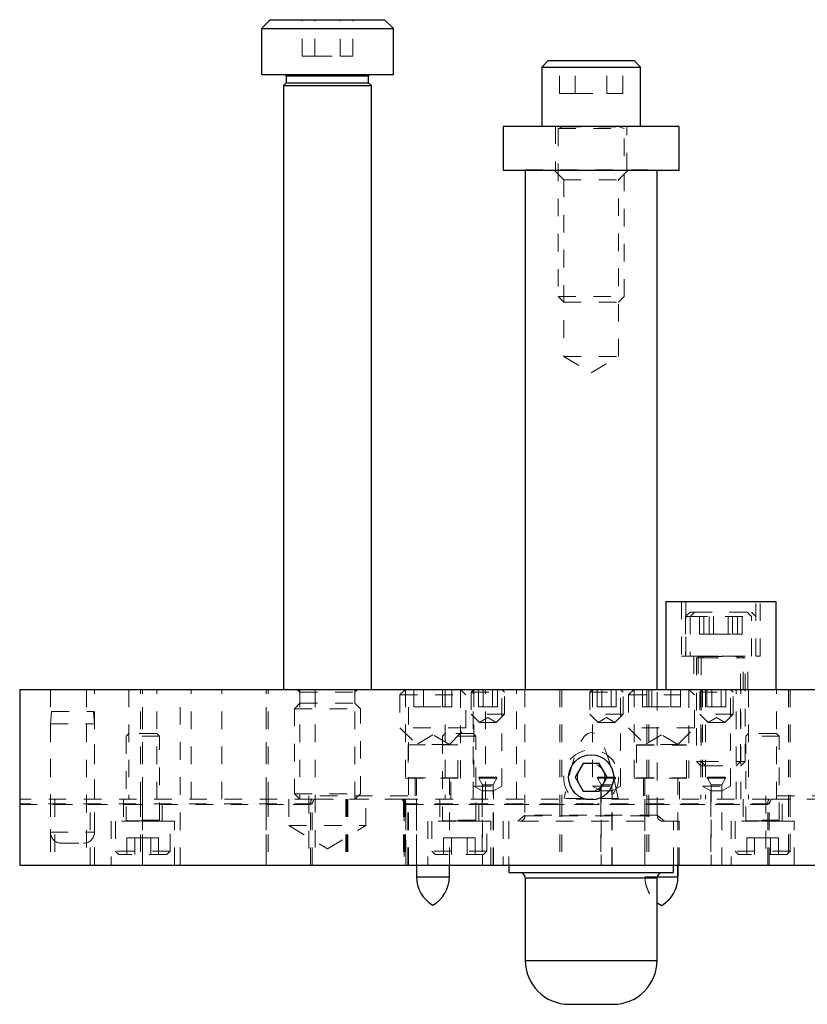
# Model space of a CAD drawing. Header units: inches. Extents: x 1802 to 2468, y -208 to -72.
# Tile 527 of 595: x 2281.78 to 2286.26, y -103.45 to -97.84. Entities that reach past the tile are written whole.
import ezdxf

# ---------------------------------------------------------------- set-up
doc = ezdxf.new("R2010")
doc.units = ezdxf.units.IN
doc.header["$LTSCALE"] = 0.5
doc.header["$MEASUREMENT"] = 0
doc.linetypes.add('HIDDEN', pattern=[0.225, 0.15, -0.075])
for name, color, linetype in [('ST1-M-S', 193, 'Continuous'), ('ST2-M-S', 193, 'Continuous'), ('SVE-M-S', 8, 'Continuous')]:
    doc.layers.add(name, color=color, linetype=linetype)

msp = doc.modelspace()

# ---------------------------------------------------------------- linework, layer by layer
at = {"layer": 'ST1-M-S', "linetype": 'Continuous', "lineweight": 25}
for p, q in [((2281.7801, -101.65485), (2281.7801, -102.65485)), ((2281.7801, -101.65485), (2297.0301, -101.65485)), ((2281.7801, -102.65485), (2297.0301, -102.65485))]:
    msp.add_line(p, q, dxfattribs=at)
at = {"layer": 'ST1-M-S', "linetype": 'HIDDEN', "lineweight": 18}
for p, q in [((2281.9551, -101.65485), (2281.9551, -102.27985)), ((2282.16065, -101.65485), (2282.16065, -102.65485)), ((2282.2051, -102.27985), (2282.2051, -101.65485)), ((2282.4006, -101.65485), (2282.4006, -102.27985)), ((2282.4676, -102.27985), (2282.4676, -101.65485)), ((2282.4776, -102.27985), (2282.4776, -101.65485)), ((2282.4776, -102.65485), (2282.4776, -101.65485)), ((2282.5596, -102.27985), (2282.5596, -101.65485)), ((2282.69195, -102.65485), (2282.69195, -101.65485)), ((2282.7551, -102.27985), (2282.7551, -101.65485)), ((2282.9301, -102.27985), (2282.9301, -101.65485)), ((2282.9301, -102.27985), (2282.9301, -101.65485)), ((2283.1826, -102.27985), (2283.1826, -101.65485)), ((2283.1826, -102.65485), (2283.1826, -101.65485)), ((2283.1926, -102.27985), (2283.1926, -101.65485)), ((2283.37385, -101.65485), (2283.37385, -102.27985)), ((2283.46065, -101.65485), (2283.46065, -102.65485)), ((2283.68635, -102.27985), (2283.68635, -101.65485)), ((2283.97385, -101.65485), (2283.97385, -102.15985)), ((2283.99195, -102.65485), (2283.99195, -101.65485)), ((2284.2006, -101.65485), (2284.2006, -102.27985)), ((2284.28635, -102.15985), (2284.28635, -101.65485)), ((2284.3596, -102.27985), (2284.3596, -101.65485)), ((2284.3631, -101.65485), (2284.3631, -102.20485)), ((2284.4301, -102.27985), (2284.4301, -101.65485)), ((2284.4301, -102.27985), (2284.4301, -101.65485)), ((2284.5221, -102.20485), (2284.5221, -101.65485)), ((2284.6051, -102.27985), (2284.6051, -101.65485)), ((2284.65385, -101.65485), (2284.65385, -102.37008)), ((2284.8526, -101.65485), (2284.8526, -102.27985)), ((2284.8626, -101.65485), (2284.8626, -102.27985)), ((2284.8626, -101.65485), (2284.8626, -102.27985)), ((2284.8626, -101.65485), (2284.8626, -102.27985)), ((2284.8626, -101.65485), (2284.8626, -102.27985)), ((2285.0381, -101.65485), (2285.0381, -102.20485)), ((2285.1971, -102.20485), (2285.1971, -101.65485)), ((2285.27385, -101.65485), (2285.27385, -102.15985)), ((2285.3476, -101.65485), (2285.3476, -102.27985)), ((2285.3476, -101.65485), (2285.3476, -102.27985)), ((2285.3476, -101.65485), (2285.3476, -102.27985)), ((2285.3476, -101.65485), (2285.3476, -102.27985)), ((2285.3576, -101.65485), (2285.3576, -102.27985)), ((2285.40635, -102.37008), (2285.40635, -101.65485)), ((2285.58635, -102.15985), (2285.58635, -101.65485)), ((2285.6546, -101.65485), (2285.6546, -102.27985)), ((2285.6631, -101.65485), (2285.6631, -102.20485)), ((2285.6796, -101.65485), (2285.6796, -102.27985)), ((2285.8221, -102.20485), (2285.8221, -101.65485)), ((2285.8556, -102.27985), (2285.8556, -101.65485)), ((2285.8806, -102.27985), (2285.8806, -101.65485)), ((2285.9256, -101.65485), (2285.9256, -102.27985)), ((2286.0846, -102.27985), (2286.0846, -101.65485)), ((2286.1526, -101.65485), (2286.1526, -102.27985)), ((2286.1626, -101.65485), (2286.1626, -102.27985)), ((2286.1626, -101.65485), (2286.1626, -102.27985)), ((2286.1626, -101.65485), (2286.1626, -102.27985)), ((2286.1626, -101.65485), (2286.1626, -102.27985)), ((2285.0301, -102.02635), (2285.06162, -102.03154)), ((2283.97385, -102.15985), (2284.28635, -102.15985)), ((2284.02853, -102.15985), (2284.02853, -102.27985)), ((2284.23166, -102.27985), (2284.23166, -102.15985)), ((2285.27385, -102.15985), (2285.58635, -102.15985)), ((2285.32853, -102.15985), (2285.32853, -102.27985)), ((2285.53166, -102.27985), (2285.53166, -102.15985)), ((2284.3631, -102.20485), (2284.5221, -102.20485)), ((2284.3631, -102.20485), (2284.4111, -102.23256)), ((2284.4741, -102.23256), (2284.5221, -102.20485)), ((2285.0381, -102.20485), (2285.1971, -102.20485)), ((2285.0381, -102.20485), (2285.0861, -102.23256)), ((2285.1491, -102.23256), (2285.1971, -102.20485)), ((2285.6631, -102.20485), (2285.8221, -102.20485)), ((2285.6631, -102.20485), (2285.7111, -102.23256)), ((2285.7741, -102.23256), (2285.8221, -102.20485)), ((2283.44493, -102.27985), (2281.7801, -102.27985)), ((2281.9551, -102.27985), (2281.9551, -102.65485)), ((2281.9796, -102.27985), (2281.9796, -102.65485)), ((2282.1806, -102.65485), (2282.1806, -102.27985)), ((2282.2051, -102.65485), (2282.2051, -102.27985)), ((2282.3696, -102.27985), (2282.3696, -102.40485)), ((2282.4676, -102.27985), (2282.4676, -102.65485)), ((2282.4776, -102.27985), (2282.4776, -102.65485)), ((2282.5906, -102.40485), (2282.5906, -102.27985)), ((2283.1826, -102.27985), (2283.1826, -102.65485)), ((2283.1926, -102.27985), (2283.1926, -102.65485)), ((2283.31135, -102.27985), (2283.31135, -102.42985)), ((2283.9866, -102.25985), (2283.4236, -102.25985)), ((2283.4236, -102.25985), (2283.4236, -102.65485)), ((2283.96526, -102.27985), (2283.44493, -102.27985)), ((2283.95607, -102.27985), (2283.45413, -102.27985)), ((2283.63402, -102.27985), (2283.63402, -102.65485)), ((2283.63581, -102.27985), (2283.63581, -102.65485)), ((2283.63581, -102.27985), (2283.63581, -102.65485)), ((2283.63761, -102.27985), (2283.63761, -102.65485)), ((2283.64286, -102.27985), (2283.64286, -102.65485)), ((2283.64286, -102.27985), (2283.64286, -102.65485)), ((2283.64669, -102.27985), (2283.64669, -102.65485)), ((2283.64669, -102.27985), (2283.64669, -102.65485)), ((2283.74885, -102.42985), (2283.74885, -102.27985)), ((2283.9635, -102.27985), (2283.9635, -102.65485)), ((2283.9635, -102.27985), (2283.9635, -102.65485)), ((2286.04493, -102.27985), (2283.96526, -102.27985)), ((2283.96734, -102.27985), (2283.96734, -102.65485)), ((2283.96734, -102.27985), (2283.96734, -102.65485)), ((2283.97259, -102.27985), (2283.97259, -102.65485)), ((2283.97438, -102.27985), (2283.97438, -102.65485)), ((2283.97438, -102.27985), (2283.97438, -102.65485)), ((2283.97617, -102.65485), (2283.97617, -102.27985)), ((2283.9866, -102.65485), (2283.9866, -102.25985)), ((2284.03635, -102.27985), (2284.03635, -102.65485)), ((2284.1696, -102.27985), (2284.1696, -102.40485)), ((2284.22385, -102.65485), (2284.22385, -102.27985)), ((2284.3906, -102.40485), (2284.3906, -102.27985)), ((2284.4111, -102.23256), (2284.4741, -102.23256)), ((2284.4111, -102.23256), (2284.4111, -102.27985)), ((2284.4111, -102.27985), (2284.4111, -102.65485)), ((2284.4741, -102.27985), (2284.4741, -102.23256)), ((2284.4741, -102.65485), (2284.4741, -102.27985)), ((2284.8526, -102.27985), (2284.8526, -102.65485)), ((2284.8626, -102.27985), (2284.8626, -102.65485)), ((2284.8626, -102.27985), (2284.8626, -102.65485)), ((2284.8626, -102.27985), (2284.8626, -102.65485)), ((2284.8626, -102.27985), (2284.8626, -102.65485)), ((2285.0861, -102.23256), (2285.1491, -102.23256)), ((2285.0861, -102.23256), (2285.0861, -102.27985)), ((2285.0861, -102.27985), (2285.0861, -102.65485)), ((2285.1491, -102.27985), (2285.1491, -102.23256)), ((2285.1491, -102.65485), (2285.1491, -102.27985)), ((2285.33635, -102.27985), (2285.33635, -102.65485)), ((2285.3476, -102.27985), (2285.3476, -102.65485)), ((2285.3476, -102.27985), (2285.3476, -102.65485)), ((2285.3476, -102.27985), (2285.3476, -102.65485)), ((2285.3476, -102.27985), (2285.3476, -102.65485)), ((2285.3576, -102.27985), (2285.3576, -102.65485)), ((2285.52385, -102.65485), (2285.52385, -102.27985)), ((2285.7111, -102.23256), (2285.7741, -102.23256)), ((2285.7111, -102.23256), (2285.7111, -102.27985)), ((2285.7111, -102.27985), (2285.7111, -102.65485)), ((2285.7741, -102.27985), (2285.7741, -102.23256)), ((2285.7741, -102.65485), (2285.7741, -102.27985)), ((2285.8946, -102.27985), (2285.8946, -102.40485)), ((2286.5866, -102.25985), (2286.0236, -102.25985)), ((2286.0236, -102.25985), (2286.0236, -102.65485)), ((2286.56526, -102.27985), (2286.04493, -102.27985)), ((2286.55607, -102.27985), (2286.05413, -102.27985)), ((2286.1156, -102.40485), (2286.1156, -102.27985)), ((2286.1526, -102.27985), (2286.1526, -102.65485)), ((2286.1626, -102.27985), (2286.1626, -102.65485)), ((2286.1626, -102.27985), (2286.1626, -102.65485)), ((2286.1626, -102.27985), (2286.1626, -102.65485)), ((2286.1626, -102.27985), (2286.1626, -102.65485)), ((2283.44292, -102.30485), (2281.7801, -102.30485)), ((2281.7801, -102.30985), (2283.43448, -102.30985)), ((2282.4676, -102.30985), (2281.7801, -102.30985)), ((2283.43448, -102.30985), (2283.1926, -102.30985)), ((2283.43448, -102.65485), (2283.43448, -102.30985)), ((2283.44292, -102.65485), (2283.44292, -102.30485)), ((2283.96727, -102.30485), (2283.96727, -102.65485)), ((2286.04292, -102.30485), (2283.96727, -102.30485)), ((2283.97572, -102.30985), (2283.97572, -102.65485)), ((2283.97572, -102.30985), (2286.03448, -102.30985)), ((2286.03448, -102.30985), (2283.97572, -102.30985)), ((2286.03448, -102.65485), (2286.03448, -102.30985)), ((2286.04292, -102.65485), (2286.04292, -102.30485)), ((2284.65385, -102.37008), (2284.61385, -102.40485)), ((2285.40635, -102.37008), (2284.65385, -102.37008)), ((2285.44635, -102.40485), (2285.40635, -102.37008)), ((2282.6596, -102.40485), (2282.3006, -102.40485)), ((2282.3006, -102.40485), (2282.3006, -102.65485)), ((2282.6596, -102.65485), (2282.6596, -102.40485)), ((2283.31135, -102.42985), (2283.74885, -102.42985)), ((2283.31135, -102.42985), (2283.5301, -102.56129)), ((2283.5301, -102.56129), (2283.74885, -102.42985)), ((2284.4596, -102.40485), (2284.1006, -102.40485)), ((2284.1006, -102.40485), (2284.1006, -102.65485)), ((2284.4596, -102.65485), (2284.4596, -102.40485)), ((2285.5301, -102.40485), (2284.5301, -102.40485)), ((2284.5301, -102.40485), (2284.5301, -102.65485)), ((2285.5301, -102.65485), (2285.5301, -102.40485)), ((2286.1846, -102.40485), (2285.8256, -102.40485)), ((2285.8256, -102.40485), (2285.8256, -102.65485)), ((2286.1846, -102.65485), (2286.1846, -102.40485))]:
    msp.add_line(p, q, dxfattribs=at)
at = {"layer": 'ST1-M-S', "linetype": 'Continuous', "lineweight": 25}
msp.add_circle((2285.0301, -102.15485), 0.1285, dxfattribs=at)
at = {"layer": 'ST1-M-S', "linetype": 'HIDDEN', "lineweight": 18}
for centre, start, end in [((2283.7051, -102.40735), 153.06813, 158.64652), ((2283.7051, -102.40735), 21.35348, 26.93187), ((2286.3051, -102.40735), 153.06813, 158.64652)]:
    msp.add_arc(centre, 0.2815, start, end, dxfattribs=at)
for points, knots in [([(2283.43448, -102.30985), (2283.43456, -102.30658), (2283.43474, -102.30005), (2283.43617, -102.29133), (2283.43846, -102.28459), (2283.44146, -102.28053), (2283.44383, -102.28007), (2283.44493, -102.27985)], [0, 0, 0, 0, 0.2014834, 0.4028824, 0.6067425, 0.818021, 1, 1, 1, 1]), ([(2283.96526, -102.27985), (2283.96666, -102.2802), (2283.96945, -102.2809), (2283.97264, -102.28653), (2283.97474, -102.29474), (2283.97562, -102.30303), (2283.97569, -102.30812), (2283.97572, -102.30985)], [0, 0, 0, 0, 0.2318896, 0.4642469, 0.6844334, 0.892897, 1, 1, 1, 1]), ([(2286.03448, -102.30985), (2286.03456, -102.30658), (2286.03474, -102.30005), (2286.03617, -102.29133), (2286.03846, -102.28459), (2286.04146, -102.28053), (2286.04383, -102.28007), (2286.04493, -102.27985)], [0, 0, 0, 0, 0.2014834, 0.4028824, 0.6067425, 0.818021, 1, 1, 1, 1])]:
    msp.add_open_spline(points, degree=3, knots=knots, dxfattribs=at)
at = {"layer": 'ST2-M-S', "linetype": 'HIDDEN', "lineweight": 18}
for p, q in [((2284.6551, -98.69685), (2285.4051, -98.69685)), ((2284.6551, -98.69685), (2284.6551, -98.69985)), ((2284.8176, -98.69685), (2284.87385, -98.7531)), ((2285.18635, -98.7531), (2285.2426, -98.69685)), ((2285.4051, -98.69985), (2285.4051, -98.69685)), ((2284.87385, -98.7531), (2285.18635, -98.7531)), ((2284.87385, -98.7531), (2284.87385, -99.75935)), ((2285.18635, -99.75935), (2285.18635, -98.7531)), ((2284.87385, -99.75935), (2285.18635, -99.75935)), ((2284.87385, -99.75935), (2285.0301, -99.85323)), ((2285.0301, -99.85323), (2285.18635, -99.75935)), ((2285.5441, -101.15485), (2285.5441, -101.46485)), ((2285.5691, -101.15485), (2285.5691, -101.46485)), ((2285.9661, -101.46485), (2285.9661, -101.15485)), ((2285.9911, -101.46485), (2285.9911, -101.15485)), ((2285.5441, -101.46485), (2285.5676, -101.46485)), ((2285.5691, -101.46485), (2285.9911, -101.46485)), ((2285.6146, -101.46485), (2285.6146, -101.65485)), ((2285.6396, -101.46485), (2285.6396, -101.65485)), ((2285.8956, -101.65485), (2285.8956, -101.46485)), ((2285.9206, -101.65485), (2285.9206, -101.46485)), ((2284.65385, -101.65485), (2284.65385, -102.37385)), ((2285.40635, -102.37385), (2285.40635, -101.65485)), ((2283.9886, -101.96985), (2284.2716, -101.96985)), ((2283.9886, -101.96985), (2283.9886, -102.15785)), ((2284.2716, -102.15785), (2284.2716, -101.96985)), ((2285.2886, -101.96985), (2285.5716, -101.96985)), ((2285.2886, -101.96985), (2285.2886, -102.15785)), ((2285.2886, -101.97162), (2285.5716, -101.97162)), ((2285.2886, -101.97162), (2285.2886, -102.15962)), ((2285.5716, -102.15785), (2285.5716, -101.96985)), ((2285.5716, -102.15962), (2285.5716, -101.97162)), ((2283.9886, -102.15785), (2284.2716, -102.15785)), ((2284.03635, -102.15785), (2284.03635, -102.65485)), ((2284.22385, -102.65485), (2284.22385, -102.15785)), ((2285.2886, -102.15785), (2285.5716, -102.15785)), ((2285.2886, -102.15962), (2285.5716, -102.15962)), ((2285.33635, -102.15785), (2285.33635, -102.72035)), ((2285.33635, -102.15962), (2285.33635, -102.72212)), ((2285.52385, -102.65485), (2285.52385, -102.15785)), ((2285.52385, -102.65485), (2285.52385, -102.15962)), ((2285.18376, -102.27485), (2284.87644, -102.27485)), ((2284.65385, -102.37385), (2285.40635, -102.37385)), ((2284.5611, -102.40485), (2284.5611, -102.65485)), ((2285.4991, -102.65485), (2285.4991, -102.40485)), ((2284.22385, -102.72035), (2284.03635, -102.72035)), ((2285.4051, -102.72785), (2284.6551, -102.72785)), ((2285.33635, -102.72035), (2285.40602, -102.72035)), ((2285.52385, -102.72035), (2285.33635, -102.72035)), ((2285.33635, -102.72212), (2285.40563, -102.72212)), ((2285.52385, -102.72212), (2285.33635, -102.72212)), ((2285.4051, -103.19685), (2284.6551, -103.19685))]:
    msp.add_line(p, q, dxfattribs=at)
at = {"layer": 'ST2-M-S', "linetype": 'Continuous', "lineweight": 25}
for p, q in [((2284.6551, -98.69985), (2284.6551, -101.65485)), ((2285.4051, -101.65485), (2285.4051, -98.69985)), ((2285.4551, -101.15485), (2285.4551, -101.65485)), ((2285.4551, -101.15485), (2286.0801, -101.15485)), ((2286.0801, -101.15485), (2286.0801, -101.65485)), ((2284.03635, -102.65485), (2284.03635, -102.72035)), ((2284.22385, -102.72035), (2284.22385, -102.65485)), ((2284.5611, -102.65485), (2284.5611, -102.69685)), ((2285.4991, -102.69685), (2285.4991, -102.65485)), ((2284.03635, -102.72035), (2284.22385, -102.72035)), ((2284.5611, -102.69685), (2285.4991, -102.69685)), ((2284.6551, -102.72785), (2284.6551, -103.19685)), ((2284.6551, -102.72785), (2285.4051, -102.72785)), ((2285.4051, -103.19685), (2285.4051, -102.72785)), ((2285.40563, -102.72212), (2285.52385, -102.72212)), ((2285.40602, -102.72035), (2285.52385, -102.72035)), ((2285.4051, -102.86723), (2285.4097, -102.87088)), ((2285.4097, -102.87088), (2285.4301, -102.8845)), ((2284.6551, -103.19685), (2285.4051, -103.19685)), ((2284.9051, -103.44685), (2285.1551, -103.44685))]:
    msp.add_line(p, q, dxfattribs=at)
at = {"layer": 'ST2-M-S', "linetype": 'HIDDEN', "lineweight": 18}
for centre, radius, start, end in [((2284.62285, -102.37385), 0.031, 270, 0), ((2285.43735, -102.37385), 0.031, 180, 270), ((2285.52385, -102.72035), 0.1875, 180, 240), ((2285.52385, -102.72212), 0.1875, 180, 230.70352), ((2285.33635, -102.72035), 0.1875, 300, 0)]:
    msp.add_arc(centre, radius, start, end, dxfattribs=at)
at = {"layer": 'ST2-M-S', "linetype": 'Continuous', "lineweight": 25}
for centre, radius, start, end in [((2284.22385, -102.72035), 0.1875, 180, 240), ((2284.03635, -102.72035), 0.1875, 300, 0), ((2284.6241, -102.72785), 0.031, 0, 90), ((2285.4361, -102.72785), 0.031, 90, 180), ((2285.33635, -102.72212), 0.1875, 300, 0), ((2284.9051, -103.19685), 0.25, 180, 270), ((2285.1551, -103.19685), 0.25, 270, 0)]:
    msp.add_arc(centre, radius, start, end, dxfattribs=at)
at = {"layer": 'ST2-M-S', "linetype": 'HIDDEN', "lineweight": 18}
msp.add_ellipse((2285.0301, -106.20041), major_axis=(0, 4.30056), ratio=0.0874887, start_param=5.8624822, end_param=6.7038885, dxfattribs=at)
at = {"layer": 'ST2-M-S', "linetype": 'Continuous', "lineweight": 25}
msp.add_open_spline([(2285.52385, -102.72035), (2285.52385, -102.68775), (2285.52385, -102.62165), (2285.52385, -102.68834), (2285.52385, -102.72212)], degree=3, knots=[0, 0, 0, 0, 0.49331357, 1, 1, 1, 1], dxfattribs=at)
at = {"layer": 'SVE-M-S', "linetype": 'Continuous', "lineweight": 25}
for p, q in [((2283.2051, -97.84235), (2283.1551, -97.89235)), ((2283.2051, -97.84235), (2283.8551, -97.84235)), ((2283.9051, -97.89235), (2283.8551, -97.84235)), ((2283.1551, -97.89235), (2283.1551, -98.15485)), ((2283.1551, -97.89235), (2283.9051, -97.89235)), ((2283.9051, -98.15485), (2283.9051, -97.89235)), ((2284.78635, -98.07485), (2284.74885, -98.11235)), ((2284.78635, -98.07485), (2285.27385, -98.07485)), ((2285.31135, -98.11235), (2285.27385, -98.07485)), ((2284.74885, -98.11235), (2284.74885, -98.44985)), ((2284.74885, -98.11235), (2285.31135, -98.11235)), ((2285.31135, -98.44985), (2285.31135, -98.11235)), ((2283.1551, -98.15485), (2283.9051, -98.15485)), ((2283.28791, -98.15485), (2283.29572, -98.16266)), ((2283.29572, -98.16266), (2283.29572, -98.20172)), ((2283.29572, -98.16266), (2283.76447, -98.16266)), ((2283.76447, -98.16266), (2283.77228, -98.15485)), ((2283.76447, -98.20172), (2283.76447, -98.16266)), ((2283.29572, -98.20172), (2283.2801, -98.21735)), ((2283.2801, -98.21735), (2283.2801, -101.65485)), ((2283.2801, -98.21735), (2283.7801, -98.21735)), ((2283.29572, -98.20172), (2283.76447, -98.20172)), ((2283.7801, -98.21735), (2283.76447, -98.20172)), ((2283.7801, -101.65485), (2283.7801, -98.21735)), ((2284.5301, -98.44985), (2284.5301, -98.69985)), ((2285.5301, -98.44985), (2284.5301, -98.44985)), ((2285.5301, -98.69985), (2285.5301, -98.44985)), ((2285.5301, -98.69985), (2284.5301, -98.69985)), ((2284.98501, -102.07675), (2284.93992, -102.15485)), ((2285.07519, -102.07675), (2284.98501, -102.07675)), ((2285.12028, -102.15485), (2285.07519, -102.07675)), ((2284.93992, -102.15485), (2284.98501, -102.23295)), ((2285.07519, -102.23295), (2285.12028, -102.15485)), ((2284.98501, -102.23295), (2285.07519, -102.23295))]:
    msp.add_line(p, q, dxfattribs=at)
at = {"layer": 'SVE-M-S', "linetype": 'HIDDEN', "lineweight": 18}
for p, q in [((2283.38576, -98.05068), (2283.38576, -97.84235)), ((2283.45793, -98.05068), (2283.45793, -97.84235)), ((2283.60227, -98.05068), (2283.60227, -97.84235)), ((2283.67443, -98.05068), (2283.67443, -97.84235)), ((2283.38576, -98.05068), (2283.45793, -98.05068)), ((2283.45793, -98.05068), (2283.60227, -98.05068)), ((2283.60227, -98.05068), (2283.67443, -98.05068)), ((2284.84996, -98.26235), (2284.84996, -98.07485)), ((2284.94003, -98.26235), (2284.94003, -98.07485)), ((2285.12016, -98.26235), (2285.12016, -98.07485)), ((2285.21023, -98.26235), (2285.21023, -98.07485)), ((2284.84996, -98.26235), (2284.94003, -98.26235)), ((2284.94003, -98.26235), (2285.12016, -98.26235)), ((2285.12016, -98.26235), (2285.21023, -98.26235)), ((2284.82697, -98.44985), (2284.82697, -98.69985)), ((2284.8426, -98.44985), (2284.8426, -98.45024)), ((2284.8426, -98.45024), (2285.2176, -98.45024)), ((2284.86965, -98.45177), (2284.8426, -98.46162)), ((2284.8426, -98.46162), (2285.2176, -98.46162)), ((2284.8426, -98.46162), (2284.8426, -99.4186)), ((2284.86965, -98.45177), (2285.18875, -98.45177)), ((2285.2176, -98.46162), (2285.19054, -98.45177)), ((2285.2176, -98.45024), (2285.2176, -98.44985)), ((2285.2176, -99.4186), (2285.2176, -98.46162)), ((2285.23322, -98.69985), (2285.23322, -98.44985)), ((2284.8426, -99.4186), (2285.2176, -99.4186)), ((2284.8426, -99.4186), (2284.87385, -99.44985)), ((2285.18635, -99.44985), (2285.2176, -99.4186)), ((2284.87385, -99.44985), (2285.18635, -99.44985)), ((2285.5926, -101.21485), (2285.5676, -101.23985)), ((2285.5926, -101.21485), (2285.6176, -101.21485)), ((2285.6176, -101.21485), (2285.5926, -101.23985)), ((2285.6176, -101.21485), (2285.9426, -101.21485)), ((2285.64684, -101.33985), (2285.64684, -101.21485)), ((2285.67184, -101.33985), (2285.67184, -101.21485)), ((2285.70097, -101.33985), (2285.70097, -101.21485)), ((2285.72597, -101.33985), (2285.72597, -101.21485)), ((2285.80922, -101.33985), (2285.80922, -101.21485)), ((2285.83422, -101.33985), (2285.83422, -101.21485)), ((2285.86335, -101.33985), (2285.86335, -101.21485)), ((2285.88835, -101.33985), (2285.88835, -101.21485)), ((2285.9426, -101.23985), (2285.9176, -101.21485)), ((2285.9676, -101.23985), (2285.9426, -101.21485)), ((2285.5676, -101.23985), (2285.5926, -101.23985)), ((2285.5676, -101.23985), (2285.5676, -101.46485)), ((2285.5926, -101.23985), (2285.9676, -101.23985)), ((2285.5926, -101.23985), (2285.5926, -101.46485)), ((2285.9426, -101.46485), (2285.9426, -101.23985)), ((2285.9676, -101.46485), (2285.9676, -101.23985)), ((2285.64684, -101.33985), (2285.67184, -101.33985)), ((2285.67184, -101.33985), (2285.72597, -101.33985)), ((2285.72597, -101.33985), (2285.83422, -101.33985)), ((2285.83422, -101.33985), (2285.88835, -101.33985)), ((2285.6301, -101.46485), (2285.6301, -101.46524)), ((2285.6301, -101.46524), (2285.6551, -101.46524)), ((2285.6504, -101.46677), (2285.6301, -101.47416)), ((2285.6301, -101.47416), (2285.6551, -101.47416)), ((2285.6301, -101.47416), (2285.6301, -102.06535)), ((2285.6504, -101.46677), (2285.85801, -101.46677)), ((2285.6551, -101.46485), (2285.6551, -101.46524)), ((2285.6551, -101.46524), (2285.9051, -101.46524)), ((2285.6754, -101.46677), (2285.6551, -101.47416)), ((2285.6551, -101.47416), (2285.9051, -101.47416)), ((2285.6551, -101.47416), (2285.6551, -102.06535)), ((2285.6754, -101.46677), (2285.88301, -101.46677)), ((2285.8801, -101.47416), (2285.85979, -101.46677)), ((2285.8801, -101.46524), (2285.8801, -101.46485)), ((2285.8801, -102.06535), (2285.8801, -101.47416)), ((2285.9051, -101.47416), (2285.88479, -101.46677)), ((2285.9051, -101.46524), (2285.9051, -101.46485)), ((2285.9051, -102.06535), (2285.9051, -101.47416)), ((2283.35822, -101.65485), (2283.37385, -101.67047)), ((2283.68635, -101.67047), (2283.70197, -101.65485)), ((2283.97385, -101.65485), (2283.9426, -101.6861)), ((2284.02184, -101.75327), (2284.02184, -101.65485)), ((2284.07597, -101.75327), (2284.07597, -101.65485)), ((2284.18422, -101.75327), (2284.18422, -101.65485)), ((2284.23835, -101.75327), (2284.23835, -101.65485)), ((2284.3176, -101.6861), (2284.28635, -101.65485)), ((2284.3631, -101.65485), (2284.3476, -101.67035)), ((2284.3885, -101.75327), (2284.3885, -101.65485)), ((2284.41555, -101.75327), (2284.41555, -101.65485)), ((2284.46965, -101.75327), (2284.46965, -101.65485)), ((2284.4967, -101.75327), (2284.4967, -101.65485)), ((2284.5376, -101.67035), (2284.5221, -101.65485)), ((2285.0381, -101.65485), (2285.0226, -101.67035)), ((2285.0635, -101.75327), (2285.0635, -101.65485)), ((2285.09055, -101.75327), (2285.09055, -101.65485)), ((2285.14465, -101.75327), (2285.14465, -101.65485)), ((2285.1717, -101.75327), (2285.1717, -101.65485)), ((2285.2126, -101.67035), (2285.1971, -101.65485)), ((2285.27385, -101.65485), (2285.2426, -101.6861)), ((2285.27385, -101.65485), (2285.2426, -101.6861)), ((2285.32184, -101.75327), (2285.32184, -101.65485)), ((2285.32184, -101.75327), (2285.32184, -101.65485)), ((2285.37597, -101.75327), (2285.37597, -101.65485)), ((2285.37597, -101.75327), (2285.37597, -101.65485)), ((2285.48422, -101.75327), (2285.48422, -101.65485)), ((2285.48422, -101.75327), (2285.48422, -101.65485)), ((2285.53835, -101.75327), (2285.53835, -101.65485)), ((2285.53835, -101.75327), (2285.53835, -101.65485)), ((2285.6176, -101.6861), (2285.58635, -101.65485)), ((2285.6176, -101.6861), (2285.58635, -101.65485)), ((2285.6631, -101.65485), (2285.6476, -101.67035)), ((2285.6885, -101.75327), (2285.6885, -101.65485)), ((2285.71555, -101.75327), (2285.71555, -101.65485)), ((2285.76965, -101.75327), (2285.76965, -101.65485)), ((2285.7967, -101.75327), (2285.7967, -101.65485)), ((2285.8376, -101.67035), (2285.8221, -101.65485)), ((2283.37385, -101.67047), (2283.68635, -101.67047)), ((2283.37385, -101.67047), (2283.37385, -101.73297)), ((2283.68635, -101.73297), (2283.68635, -101.67047)), ((2283.9426, -101.6861), (2284.3176, -101.6861)), ((2283.9426, -101.6861), (2283.9426, -101.87335)), ((2284.3176, -101.87335), (2284.3176, -101.6861)), ((2284.3476, -101.67035), (2284.5376, -101.67035)), ((2284.3476, -101.67035), (2284.3476, -101.79485)), ((2284.5376, -101.79485), (2284.5376, -101.67035)), ((2285.0226, -101.67035), (2285.2126, -101.67035)), ((2285.0226, -101.67035), (2285.0226, -101.79485)), ((2285.2126, -101.79485), (2285.2126, -101.67035)), ((2285.2426, -101.6861), (2285.6176, -101.6861)), ((2285.2426, -101.6861), (2285.6176, -101.6861)), ((2285.2426, -101.6861), (2285.2426, -101.87335)), ((2285.2426, -101.6861), (2285.2426, -101.87335)), ((2285.6176, -101.87335), (2285.6176, -101.6861)), ((2285.6176, -101.87335), (2285.6176, -101.6861)), ((2285.6476, -101.67035), (2285.8376, -101.67035)), ((2285.6476, -101.67035), (2285.6476, -101.79485)), ((2285.8376, -101.79485), (2285.8376, -101.67035)), ((2283.37385, -101.73297), (2283.3426, -101.76422)), ((2283.3426, -101.76422), (2283.7176, -101.76422)), ((2283.3426, -101.76422), (2283.3426, -102.2486)), ((2283.37385, -101.73297), (2283.68635, -101.73297)), ((2283.7176, -101.76422), (2283.68635, -101.73297)), ((2283.7176, -102.2486), (2283.7176, -101.76422)), ((2284.02184, -101.75327), (2284.07597, -101.75327)), ((2284.07597, -101.75327), (2284.18422, -101.75327)), ((2284.18422, -101.75327), (2284.23835, -101.75327)), ((2284.3885, -101.75327), (2284.41555, -101.75327)), ((2284.41555, -101.75327), (2284.46965, -101.75327)), ((2284.46965, -101.75327), (2284.4967, -101.75327)), ((2285.0635, -101.75327), (2285.09055, -101.75327)), ((2285.09055, -101.75327), (2285.14465, -101.75327)), ((2285.14465, -101.75327), (2285.1717, -101.75327)), ((2285.32184, -101.75327), (2285.37597, -101.75327)), ((2285.32184, -101.75327), (2285.37597, -101.75327)), ((2285.37597, -101.75327), (2285.48422, -101.75327)), ((2285.37597, -101.75327), (2285.48422, -101.75327)), ((2285.48422, -101.75327), (2285.53835, -101.75327)), ((2285.48422, -101.75327), (2285.53835, -101.75327)), ((2285.6885, -101.75327), (2285.71555, -101.75327)), ((2285.71555, -101.75327), (2285.76965, -101.75327)), ((2285.76965, -101.75327), (2285.7967, -101.75327)), ((2281.96122, -101.77985), (2281.9551, -101.84985)), ((2281.96122, -101.77985), (2282.19897, -101.77985)), ((2282.2051, -101.84985), (2282.19897, -101.77985)), ((2284.5376, -101.79485), (2284.3476, -101.79485)), ((2284.3476, -101.79485), (2284.3951, -101.84235)), ((2284.4426, -101.81493), (2284.3951, -101.84235)), ((2284.4901, -101.84235), (2284.4426, -101.81493)), ((2284.4901, -101.84235), (2284.5376, -101.79485)), ((2285.2126, -101.79485), (2285.0226, -101.79485)), ((2285.0226, -101.79485), (2285.0701, -101.84235)), ((2285.1176, -101.81493), (2285.0701, -101.84235)), ((2285.1651, -101.84235), (2285.1176, -101.81493)), ((2285.1651, -101.84235), (2285.2126, -101.79485)), ((2285.8376, -101.79485), (2285.6476, -101.79485)), ((2285.6476, -101.79485), (2285.6951, -101.84235)), ((2285.7426, -101.81493), (2285.6951, -101.84235)), ((2285.7901, -101.84235), (2285.7426, -101.81493)), ((2285.7901, -101.84235), (2285.8376, -101.79485)), ((2281.9551, -101.84985), (2282.2051, -101.84985)), ((2281.9551, -101.84985), (2281.9551, -102.46785)), ((2282.2051, -102.46785), (2282.2051, -101.84985)), ((2284.3176, -101.87335), (2283.9426, -101.87335)), ((2283.9426, -101.87335), (2284.0366, -101.96735)), ((2284.2236, -101.96735), (2284.3176, -101.87335)), ((2284.4901, -101.84235), (2284.3951, -101.84235)), ((2285.1651, -101.84235), (2285.0701, -101.84235)), ((2285.6176, -101.87335), (2285.2426, -101.87335)), ((2285.6176, -101.87335), (2285.2426, -101.87335)), ((2285.2426, -101.87335), (2285.3366, -101.96735)), ((2285.2426, -101.87335), (2285.3366, -101.96735)), ((2285.5236, -101.96735), (2285.6176, -101.87335)), ((2285.5236, -101.96735), (2285.6176, -101.87335)), ((2285.7901, -101.84235), (2285.6951, -101.84235)), ((2282.4006, -101.90485), (2282.3851, -101.92035)), ((2282.5751, -101.92035), (2282.3851, -101.92035)), ((2282.3851, -101.92035), (2282.3851, -102.39881)), ((2282.5596, -101.90485), (2282.4006, -101.90485)), ((2282.5751, -101.92035), (2282.5596, -101.90485)), ((2282.5751, -102.39881), (2282.5751, -101.92035)), ((2284.1301, -101.91337), (2284.0366, -101.96735)), ((2284.2236, -101.96735), (2284.1301, -101.91337)), ((2284.2006, -101.90485), (2284.1851, -101.92035)), ((2284.3751, -101.92035), (2284.1851, -101.92035)), ((2284.1851, -101.92035), (2284.1851, -102.39881)), ((2284.3596, -101.90485), (2284.2006, -101.90485)), ((2284.3751, -101.92035), (2284.3596, -101.90485)), ((2284.3751, -102.39881), (2284.3751, -101.92035)), ((2285.4301, -101.91337), (2285.3366, -101.96735)), ((2285.4301, -101.91337), (2285.3366, -101.96735)), ((2285.5236, -101.96735), (2285.4301, -101.91337)), ((2285.5236, -101.96735), (2285.4301, -101.91337)), ((2285.9256, -101.90485), (2285.9101, -101.92035)), ((2286.1001, -101.92035), (2285.9101, -101.92035)), ((2285.9101, -101.92035), (2285.9101, -102.39881)), ((2286.0846, -101.90485), (2285.9256, -101.90485)), ((2286.1001, -101.92035), (2286.0846, -101.90485)), ((2286.1001, -102.39881), (2286.1001, -101.92035)), ((2284.2236, -101.96735), (2284.0366, -101.96735)), ((2285.5236, -101.96735), (2285.3366, -101.96735)), ((2285.5236, -101.96735), (2285.3366, -101.96735)), ((2285.6301, -102.06535), (2285.6551, -102.06535)), ((2285.6301, -102.06535), (2285.6546, -102.08985)), ((2285.6546, -102.08985), (2285.6796, -102.08985)), ((2285.6551, -102.06535), (2285.9051, -102.06535)), ((2285.6551, -102.06535), (2285.6796, -102.08985)), ((2285.6796, -102.08985), (2285.8806, -102.08985)), ((2285.8556, -102.08985), (2285.8801, -102.06535)), ((2285.8806, -102.08985), (2285.9051, -102.06535)), ((2284.39095, -102.15935), (2284.49425, -102.15935)), ((2284.39095, -102.15935), (2284.4126, -102.19685)), ((2284.39354, -102.15485), (2284.49165, -102.15485)), ((2284.4726, -102.19685), (2284.49425, -102.15935)), ((2285.06595, -102.15935), (2285.16925, -102.15935)), ((2285.06595, -102.15935), (2285.0876, -102.19685)), ((2285.06854, -102.15485), (2285.16665, -102.15485)), ((2285.1476, -102.19685), (2285.16925, -102.15935)), ((2285.69095, -102.15935), (2285.79425, -102.15935)), ((2285.69095, -102.15935), (2285.7126, -102.19685)), ((2285.69354, -102.15485), (2285.79165, -102.15485)), ((2285.7726, -102.19685), (2285.79425, -102.15935)), ((2284.4126, -102.19685), (2284.4726, -102.19685)), ((2284.4126, -102.19685), (2284.4126, -102.65485)), ((2284.4726, -102.65485), (2284.4726, -102.19685)), ((2285.0876, -102.19685), (2285.1476, -102.19685)), ((2285.0876, -102.19685), (2285.0876, -102.65485)), ((2285.1476, -102.65485), (2285.1476, -102.19685)), ((2285.7126, -102.19685), (2285.7726, -102.19685)), ((2285.7126, -102.19685), (2285.7126, -102.65485)), ((2285.7726, -102.65485), (2285.7726, -102.19685)), ((2283.3426, -102.2486), (2283.7176, -102.2486)), ((2283.3426, -102.2486), (2283.37385, -102.27985)), ((2283.68635, -102.27985), (2283.7176, -102.2486)), ((2282.3241, -102.40485), (2282.3241, -102.57585)), ((2282.5751, -102.39881), (2282.3851, -102.39881)), ((2282.3851, -102.39881), (2282.3964, -102.40293)), ((2282.5751, -102.40446), (2282.3851, -102.40446)), ((2282.3851, -102.40446), (2282.3851, -102.40485)), ((2282.3964, -102.40293), (2282.56379, -102.40293)), ((2282.56379, -102.40293), (2282.5751, -102.39881)), ((2282.5751, -102.40485), (2282.5751, -102.40446)), ((2282.6361, -102.57585), (2282.6361, -102.40485)), ((2284.1241, -102.40485), (2284.1241, -102.57585)), ((2284.3751, -102.39881), (2284.1851, -102.39881)), ((2284.1851, -102.39881), (2284.1964, -102.40293)), ((2284.3751, -102.40446), (2284.1851, -102.40446)), ((2284.1851, -102.40446), (2284.1851, -102.40485)), ((2284.1964, -102.40293), (2284.36379, -102.40293)), ((2284.36379, -102.40293), (2284.3751, -102.39881)), ((2284.3751, -102.40485), (2284.3751, -102.40446)), ((2284.4361, -102.57585), (2284.4361, -102.40485)), ((2285.8491, -102.40485), (2285.8491, -102.57585)), ((2286.1001, -102.39881), (2285.9101, -102.39881)), ((2285.9101, -102.39881), (2285.9214, -102.40293)), ((2286.1001, -102.40446), (2285.9101, -102.40446)), ((2285.9101, -102.40446), (2285.9101, -102.40485)), ((2285.9214, -102.40293), (2286.08879, -102.40293)), ((2286.08879, -102.40293), (2286.1001, -102.39881)), ((2286.1001, -102.40485), (2286.1001, -102.40446)), ((2286.1611, -102.57585), (2286.1611, -102.40485)), ((2281.9551, -102.46785), (2282.2051, -102.46785)), ((2282.43499, -102.49985), (2282.38989, -102.49985)), ((2282.38989, -102.49985), (2282.38989, -102.59485)), ((2282.43499, -102.49985), (2282.43499, -102.59485)), ((2282.5252, -102.49985), (2282.43499, -102.49985)), ((2282.5252, -102.49985), (2282.5252, -102.59485)), ((2282.57031, -102.49985), (2282.5252, -102.49985)), ((2282.57031, -102.49985), (2282.57031, -102.59485)), ((2284.23499, -102.49985), (2284.18989, -102.49985)), ((2284.18989, -102.49985), (2284.18989, -102.59485)), ((2284.23499, -102.49985), (2284.23499, -102.59485)), ((2284.3252, -102.49985), (2284.23499, -102.49985)), ((2284.3252, -102.49985), (2284.3252, -102.59485)), ((2284.37031, -102.49985), (2284.3252, -102.49985)), ((2284.37031, -102.49985), (2284.37031, -102.59485)), ((2285.95999, -102.49985), (2285.91489, -102.49985)), ((2285.91489, -102.49985), (2285.91489, -102.59485)), ((2285.95999, -102.49985), (2285.95999, -102.59485)), ((2286.0502, -102.49985), (2285.95999, -102.49985)), ((2286.0502, -102.49985), (2286.0502, -102.59485)), ((2286.09531, -102.49985), (2286.0502, -102.49985)), ((2286.09531, -102.49985), (2286.09531, -102.59485)), ((2282.0171, -102.52985), (2282.1431, -102.52985)), ((2282.6361, -102.57585), (2282.3241, -102.57585)), ((2282.3241, -102.57585), (2282.3431, -102.59485)), ((2282.6171, -102.59485), (2282.3431, -102.59485)), ((2282.6171, -102.59485), (2282.6361, -102.57585)), ((2284.4361, -102.57585), (2284.1241, -102.57585)), ((2284.1241, -102.57585), (2284.1431, -102.59485)), ((2284.4171, -102.59485), (2284.1431, -102.59485)), ((2284.4171, -102.59485), (2284.4361, -102.57585)), ((2286.1611, -102.57585), (2285.8491, -102.57585)), ((2285.8491, -102.57585), (2285.8681, -102.59485)), ((2286.1421, -102.59485), (2285.8681, -102.59485)), ((2286.1421, -102.59485), (2286.1611, -102.57585))]:
    msp.add_line(p, q, dxfattribs=at)
for radius in [0.15625, 0.078]:
    msp.add_circle((2285.0301, -102.15485), radius, dxfattribs=at)
for centre, radius, start, end in [((2284.86938, -98.45103), 0.000787, 290, 90), ((2285.19081, -98.45103), 0.000787, 90, 250), ((2285.65013, -101.46603), 0.000787, 290, 90), ((2285.67513, -101.46603), 0.000787, 290, 90), ((2285.86006, -101.46603), 0.000787, 90, 250), ((2285.88506, -101.46603), 0.000787, 90, 250), ((2284.39354, -102.15785), 0.003, 90, 210), ((2284.49165, -102.15785), 0.003, 330, 90), ((2285.06854, -102.15785), 0.003, 90, 210), ((2285.16665, -102.15785), 0.003, 330, 90), ((2285.69354, -102.15785), 0.003, 90, 210), ((2285.79165, -102.15785), 0.003, 330, 90), ((2282.39613, -102.40367), 0.000787, 270, 70), ((2282.56406, -102.40367), 0.000787, 110, 270), ((2284.19613, -102.40367), 0.000787, 270, 70), ((2284.36406, -102.40367), 0.000787, 110, 270), ((2285.92113, -102.40367), 0.000787, 270, 70), ((2286.08906, -102.40367), 0.000787, 110, 270), ((2282.0171, -102.46785), 0.062, 180, 270), ((2282.1431, -102.46785), 0.062, 270, 0)]:
    msp.add_arc(centre, radius, start, end, dxfattribs=at)

doc.saveas('drawing.dxf')
